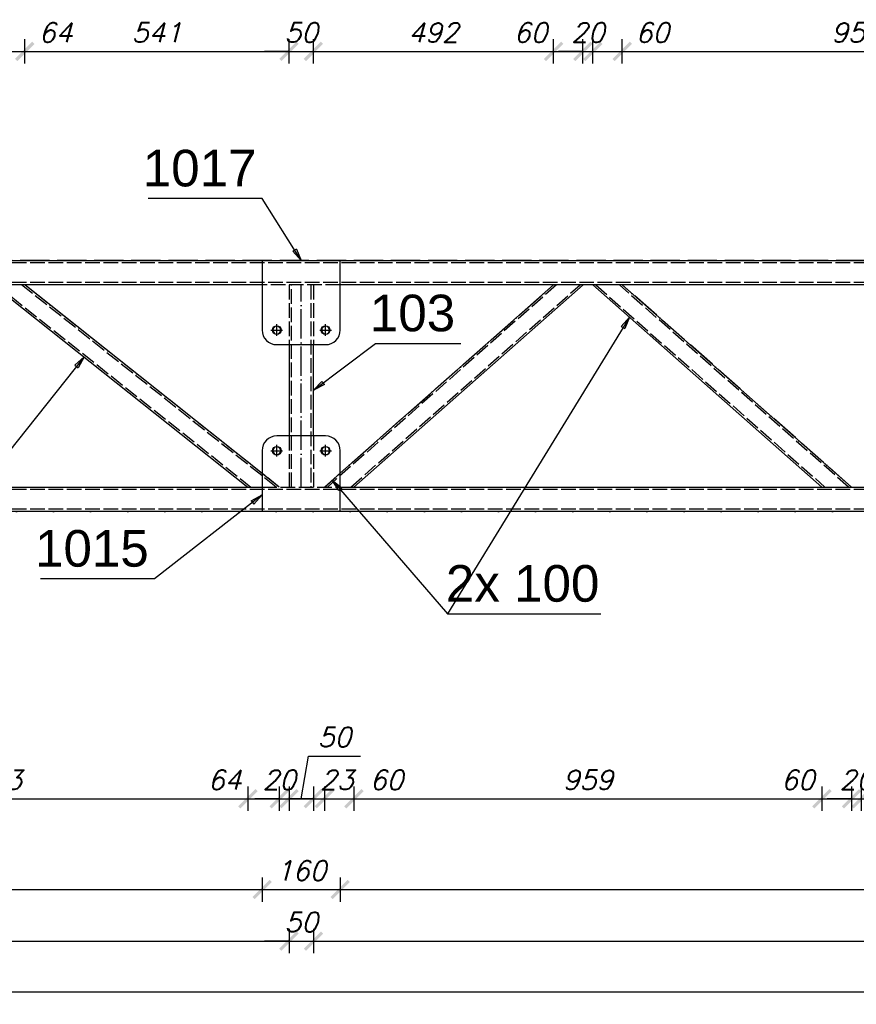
# Model space of a CAD drawing. Header units: millimetres. Extents: x 1814 to 94182, y 11562 to 49454.
# Tile 295 of 656: x 22706 to 22878, y 20941 to 21143. Entities that reach past the tile are written whole.
import ezdxf

# ---------------------------------------------------------------- set-up
doc = ezdxf.new("R2010")
doc.units = ezdxf.units.MM
doc.linetypes.add('ACAD_ISO02W100', pattern=[15, 12, -3])
doc.linetypes.add('ACAD_ISO04W100', pattern=[30, 24, -3, 0, -3])
doc.layers.add('wymiar', color=135, linetype='Continuous', lineweight=9)
doc.styles.add('ARIAL', font='arial.ttf')
doc.styles.add('WYMIARY', font='simplex.shx', dxfattribs={"oblique": 15})
doc.dimstyles.new('1-25', dxfattribs={"dimscale": 25, "dimtxt": 0.16, "dimasz": 0.2, "dimexe": 0.1, "dimexo": 0.1, "dimgap": 0.075, "dimtad": 1, "dimdec": 0, "dimlfac": 10, "dimrnd": 0.01, "dimzin": 9, "dimtxsty": 'WYMIARY', "dimblk": 'ARCHTICK', "dimcen": 0.2, "dimdle": 0.15, "dimadec": 1, "dimazin": 1, "dimtfac": 1, "dimtdec": 0, "dimtix": 1, "dimtmove": 2, "dimatfit": 3, "dimldrblk": 'ARCHTICK', "dimfxl": 0, "dimarcsym": 0})

# ---------------------------------------------------------------- blocks, each defined once
blk = doc.blocks.new('_ARCHTICK')
at = {"color": 0, "linetype": 'ByBlock', "lineweight": -2}
blk.add_solid([(0.398, 0.309), (0.309, 0.398), (-0.309, -0.398), (-0.398, -0.309)], dxfattribs=at)
blk = doc.blocks.new('*D2181')
at = {"layer": 'Defpoints', "color": 0}
for p in [(22755.92, 21086.72), (22462.42, 21079.84), (22755.92, 20965)]:
    blk.add_point(p, dxfattribs=at)
at = {"layer": 'wymiar', "color": 0, "lineweight": -2}
for p, q in [((22462.42, 20967.5), (22462.42, 20962.5)), ((22755.92, 20967.5), (22755.92, 20962.5)), ((22458.67, 20965), (22759.67, 20965))]:
    blk.add_line(p, q, dxfattribs=at)
at = {"layer": 'wymiar', "color": 0, "lineweight": -2, "xscale": 5, "yscale": 5, "zscale": 5, "rotation": 180}
blk.add_blockref('_ARCHTICK', (22462.42, 20965), dxfattribs=at)
at = {"layer": 'wymiar', "color": 0, "lineweight": -2, "xscale": 5, "yscale": 5, "zscale": 5}
blk.add_blockref('_ARCHTICK', (22755.92, 20965), dxfattribs=at)
at = {"layer": 'wymiar', "color": 0, "insert": (22609.17, 20968.88), "char_height": 4, "attachment_point": 5, "style": 'WYMIARY'}
blk.add_mtext('2935', dxfattribs=at)
blk = doc.blocks.new('*D2182')
at = {"layer": 'Defpoints', "color": 0}
for p in [(22755.92, 21086.72), (22771.92, 21086.72), (22771.92, 20965)]:
    blk.add_point(p, dxfattribs=at)
at = {"layer": 'wymiar', "color": 0, "lineweight": -2}
for p, q in [((22755.92, 20967.5), (22755.92, 20962.5)), ((22771.92, 20967.5), (22771.92, 20962.5)), ((22752.17, 20965), (22775.67, 20965))]:
    blk.add_line(p, q, dxfattribs=at)
at = {"layer": 'wymiar', "color": 0, "lineweight": -2, "xscale": 5, "yscale": 5, "zscale": 5, "rotation": 180}
blk.add_blockref('_ARCHTICK', (22755.92, 20965), dxfattribs=at)
at = {"layer": 'wymiar', "color": 0, "lineweight": -2, "xscale": 5, "yscale": 5, "zscale": 5}
blk.add_blockref('_ARCHTICK', (22771.92, 20965), dxfattribs=at)
at = {"layer": 'wymiar', "color": 0, "insert": (22763.92, 20968.88), "char_height": 4, "attachment_point": 5, "style": 'WYMIARY'}
blk.add_mtext('160', dxfattribs=at)
blk = doc.blocks.new('*D2183')
at = {"layer": 'Defpoints', "color": 0}
for p in [(23203.91, 21093.84), (22771.92, 21086.72), (23203.91, 20965)]:
    blk.add_point(p, dxfattribs=at)
at = {"layer": 'wymiar', "color": 0, "lineweight": -2}
for p, q in [((22771.92, 20967.5), (22771.92, 20962.5)), ((23203.91, 20967.5), (23203.91, 20962.5)), ((22768.17, 20965), (23207.66, 20965))]:
    blk.add_line(p, q, dxfattribs=at)
at = {"layer": 'wymiar', "color": 0, "lineweight": -2, "xscale": 5, "yscale": 5, "zscale": 5, "rotation": 180}
blk.add_blockref('_ARCHTICK', (22771.92, 20965), dxfattribs=at)
at = {"layer": 'wymiar', "color": 0, "lineweight": -2, "xscale": 5, "yscale": 5, "zscale": 5}
blk.add_blockref('_ARCHTICK', (23203.91, 20965), dxfattribs=at)
at = {"layer": 'wymiar', "color": 0, "insert": (22987.91, 20968.88), "char_height": 4, "attachment_point": 5, "style": 'WYMIARY'}
blk.add_mtext('4320', dxfattribs=at)
blk = doc.blocks.new('*D2188')
at = {"layer": 'Defpoints', "color": 0}
for p in [(22456.42, 21069.55), (22761.42, 21067.25), (22761.42, 20954.44)]:
    blk.add_point(p, dxfattribs=at)
at = {"layer": 'wymiar', "color": 0, "lineweight": -2}
for p, q in [((22456.42, 20956.94), (22456.42, 20951.94)), ((22761.42, 20956.94), (22761.42, 20951.94)), ((22452.67, 20954.44), (22765.17, 20954.44))]:
    blk.add_line(p, q, dxfattribs=at)
at = {"layer": 'wymiar', "color": 0, "lineweight": -2, "xscale": 5, "yscale": 5, "zscale": 5, "rotation": 180}
blk.add_blockref('_ARCHTICK', (22456.42, 20954.44), dxfattribs=at)
at = {"layer": 'wymiar', "color": 0, "lineweight": -2, "xscale": 5, "yscale": 5, "zscale": 5}
blk.add_blockref('_ARCHTICK', (22761.42, 20954.44), dxfattribs=at)
at = {"layer": 'wymiar', "color": 0, "insert": (22608.92, 20958.32), "char_height": 4, "attachment_point": 5, "style": 'WYMIARY'}
blk.add_mtext('3050', dxfattribs=at)
blk = doc.blocks.new('*D2189')
at = {"layer": 'Defpoints', "color": 0}
for p in [(22761.42, 21067.25), (22766.42, 21067.25), (22766.42, 20954.44)]:
    blk.add_point(p, dxfattribs=at)
at = {"layer": 'wymiar', "color": 0, "lineweight": -2}
for p, q in [((22761.42, 20956.94), (22761.42, 20951.94)), ((22766.42, 20956.94), (22766.42, 20951.94)), ((22761.42, 20954.44), (22756.42, 20954.44)), ((22761.42, 20954.44), (22766.42, 20954.44)), ((22766.42, 20954.44), (22771.42, 20954.44))]:
    blk.add_line(p, q, dxfattribs=at)
at = {"layer": 'wymiar', "color": 0, "lineweight": -2, "xscale": 5, "yscale": 5, "zscale": 5}
blk.add_blockref('_ARCHTICK', (22761.42, 20954.44), dxfattribs=at)
at = {"layer": 'wymiar', "color": 0, "lineweight": -2, "xscale": 5, "yscale": 5, "zscale": 5, "rotation": 180}
blk.add_blockref('_ARCHTICK', (22766.42, 20954.44), dxfattribs=at)
at = {"layer": 'wymiar', "color": 0, "insert": (22763.92, 20958.32), "char_height": 4, "attachment_point": 5, "style": 'WYMIARY'}
blk.add_mtext('50', dxfattribs=at)
blk = doc.blocks.new('*D2190')
at = {"layer": 'Defpoints', "color": 0}
for p in [(23208.91, 21068.14), (22766.42, 21067.25), (23208.91, 20954.44)]:
    blk.add_point(p, dxfattribs=at)
at = {"layer": 'wymiar', "color": 0, "lineweight": -2}
for p, q in [((22766.42, 20956.94), (22766.42, 20951.94)), ((23208.91, 20956.94), (23208.91, 20951.94)), ((22762.67, 20954.44), (23212.66, 20954.44))]:
    blk.add_line(p, q, dxfattribs=at)
at = {"layer": 'wymiar', "color": 0, "lineweight": -2, "xscale": 5, "yscale": 5, "zscale": 5, "rotation": 180}
blk.add_blockref('_ARCHTICK', (22766.42, 20954.44), dxfattribs=at)
at = {"layer": 'wymiar', "color": 0, "lineweight": -2, "xscale": 5, "yscale": 5, "zscale": 5}
blk.add_blockref('_ARCHTICK', (23208.91, 20954.44), dxfattribs=at)
at = {"layer": 'wymiar', "color": 0, "insert": (22987.66, 20958.32), "char_height": 4, "attachment_point": 5, "style": 'WYMIARY'}
blk.add_mtext('4425', dxfattribs=at)
blk = doc.blocks.new('*D2192')
at = {"layer": 'Defpoints', "color": 0}
for p in [(22143.93, 21068.14), (23213.91, 21068.14), (22143.93, 20944)]:
    blk.add_point(p, dxfattribs=at)
at = {"layer": 'wymiar', "color": 0, "lineweight": -2}
for p, q in [((22143.93, 20946.5), (22143.93, 20941.5)), ((23213.91, 20946.5), (23213.91, 20941.5)), ((23217.66, 20944), (22140.18, 20944))]:
    blk.add_line(p, q, dxfattribs=at)
at = {"layer": 'wymiar', "color": 0, "lineweight": -2, "xscale": 5, "yscale": 5, "zscale": 5, "rotation": 180}
blk.add_blockref('_ARCHTICK', (22143.93, 20944), dxfattribs=at)
at = {"layer": 'wymiar', "color": 0, "lineweight": -2, "xscale": 5, "yscale": 5, "zscale": 5}
blk.add_blockref('_ARCHTICK', (23213.91, 20944), dxfattribs=at)
at = {"layer": 'wymiar', "color": 0, "insert": (22678.92, 20947.87), "char_height": 4, "attachment_point": 5, "style": 'WYMIARY'}
blk.add_mtext('10700', dxfattribs=at)
blk = doc.blocks.new('*D2214')
at = {"layer": 'Defpoints', "color": 0}
for p in [(22707.27, 21136.66), (22700.84, 21088.84), (22707.27, 21088.84)]:
    blk.add_point(p, dxfattribs=at)
at = {"layer": 'wymiar', "color": 0, "lineweight": -2}
for p, q in [((22700.84, 21134.16), (22700.84, 21139.16)), ((22707.27, 21134.16), (22707.27, 21139.16)), ((22697.09, 21136.66), (22711.02, 21136.66))]:
    blk.add_line(p, q, dxfattribs=at)
at = {"layer": 'wymiar', "color": 0, "lineweight": -2, "xscale": 5, "yscale": 5, "zscale": 5, "rotation": 180}
blk.add_blockref('_ARCHTICK', (22700.84, 21136.66), dxfattribs=at)
at = {"layer": 'wymiar', "color": 0, "lineweight": -2, "xscale": 5, "yscale": 5, "zscale": 5}
blk.add_blockref('_ARCHTICK', (22707.27, 21136.66), dxfattribs=at)
at = {"layer": 'wymiar', "color": 0, "insert": (22713.59, 21140.53), "char_height": 4, "attachment_point": 5, "style": 'WYMIARY'}
blk.add_mtext('64', dxfattribs=at)
blk = doc.blocks.new('*D2215')
at = {"layer": 'Defpoints', "color": 0}
for p in [(22761.42, 21136.66), (22707.27, 21088.84), (22761.42, 21088.84)]:
    blk.add_point(p, dxfattribs=at)
at = {"layer": 'wymiar', "color": 0, "lineweight": -2}
for p, q in [((22707.27, 21134.16), (22707.27, 21139.16)), ((22761.42, 21134.16), (22761.42, 21139.16)), ((22703.52, 21136.66), (22765.17, 21136.66))]:
    blk.add_line(p, q, dxfattribs=at)
at = {"layer": 'wymiar', "color": 0, "lineweight": -2, "xscale": 5, "yscale": 5, "zscale": 5, "rotation": 180}
blk.add_blockref('_ARCHTICK', (22707.27, 21136.66), dxfattribs=at)
at = {"layer": 'wymiar', "color": 0, "lineweight": -2, "xscale": 5, "yscale": 5, "zscale": 5}
blk.add_blockref('_ARCHTICK', (22761.42, 21136.66), dxfattribs=at)
at = {"layer": 'wymiar', "color": 0, "insert": (22734.34, 21140.53), "char_height": 4, "attachment_point": 5, "style": 'WYMIARY'}
blk.add_mtext('541', dxfattribs=at)
blk = doc.blocks.new('*D2216')
at = {"layer": 'Defpoints', "color": 0}
for p in [(22766.42, 21136.66), (22761.42, 21088.84), (22766.42, 21088.84)]:
    blk.add_point(p, dxfattribs=at)
at = {"layer": 'wymiar', "color": 0, "lineweight": -2}
for p, q in [((22761.42, 21134.16), (22761.42, 21139.16)), ((22766.42, 21134.16), (22766.42, 21139.16)), ((22761.42, 21136.66), (22756.42, 21136.66)), ((22761.42, 21136.66), (22766.42, 21136.66)), ((22766.42, 21136.66), (22771.42, 21136.66))]:
    blk.add_line(p, q, dxfattribs=at)
at = {"layer": 'wymiar', "color": 0, "lineweight": -2, "xscale": 5, "yscale": 5, "zscale": 5}
blk.add_blockref('_ARCHTICK', (22761.42, 21136.66), dxfattribs=at)
at = {"layer": 'wymiar', "color": 0, "lineweight": -2, "xscale": 5, "yscale": 5, "zscale": 5, "rotation": 180}
blk.add_blockref('_ARCHTICK', (22766.42, 21136.66), dxfattribs=at)
at = {"layer": 'wymiar', "color": 0, "insert": (22763.92, 21140.53), "char_height": 4, "attachment_point": 5, "style": 'WYMIARY'}
blk.add_mtext('50', dxfattribs=at)
blk = doc.blocks.new('*D2217')
at = {"layer": 'Defpoints', "color": 0}
for p in [(22815.62, 21136.66), (22766.42, 21088.84), (22815.62, 21088.84)]:
    blk.add_point(p, dxfattribs=at)
at = {"layer": 'wymiar', "color": 0, "lineweight": -2}
for p, q in [((22766.42, 21134.16), (22766.42, 21139.16)), ((22815.62, 21134.16), (22815.62, 21139.16)), ((22762.67, 21136.66), (22819.37, 21136.66))]:
    blk.add_line(p, q, dxfattribs=at)
at = {"layer": 'wymiar', "color": 0, "lineweight": -2, "xscale": 5, "yscale": 5, "zscale": 5, "rotation": 180}
blk.add_blockref('_ARCHTICK', (22766.42, 21136.66), dxfattribs=at)
at = {"layer": 'wymiar', "color": 0, "lineweight": -2, "xscale": 5, "yscale": 5, "zscale": 5}
blk.add_blockref('_ARCHTICK', (22815.62, 21136.66), dxfattribs=at)
at = {"layer": 'wymiar', "color": 0, "insert": (22791.02, 21140.53), "char_height": 4, "attachment_point": 5, "style": 'WYMIARY'}
blk.add_mtext('492', dxfattribs=at)
blk = doc.blocks.new('*D2218')
at = {"layer": 'Defpoints', "color": 0}
for p in [(22821.66, 21136.66), (22815.62, 21088.84), (22821.66, 21088.84)]:
    blk.add_point(p, dxfattribs=at)
at = {"layer": 'wymiar', "color": 0, "lineweight": -2}
for p, q in [((22815.62, 21134.16), (22815.62, 21139.16)), ((22821.66, 21134.16), (22821.66, 21139.16)), ((22811.87, 21136.66), (22825.41, 21136.66))]:
    blk.add_line(p, q, dxfattribs=at)
at = {"layer": 'wymiar', "color": 0, "lineweight": -2, "xscale": 5, "yscale": 5, "zscale": 5, "rotation": 180}
blk.add_blockref('_ARCHTICK', (22815.62, 21136.66), dxfattribs=at)
at = {"layer": 'wymiar', "color": 0, "lineweight": -2, "xscale": 5, "yscale": 5, "zscale": 5}
blk.add_blockref('_ARCHTICK', (22821.66, 21136.66), dxfattribs=at)
at = {"layer": 'wymiar', "color": 0, "insert": (22810.92, 21140.53), "char_height": 4, "attachment_point": 5, "style": 'WYMIARY'}
blk.add_mtext('60', dxfattribs=at)
blk = doc.blocks.new('*D2219')
at = {"layer": 'Defpoints', "color": 0}
for p in [(22823.67, 21136.66), (22821.66, 21088.84), (22823.67, 21088.84)]:
    blk.add_point(p, dxfattribs=at)
at = {"layer": 'wymiar', "color": 0, "lineweight": -2}
for p, q in [((22821.66, 21134.16), (22821.66, 21139.16)), ((22823.67, 21134.16), (22823.67, 21139.16)), ((22821.66, 21136.66), (22816.66, 21136.66)), ((22821.66, 21136.66), (22823.67, 21136.66)), ((22823.67, 21136.66), (22828.67, 21136.66))]:
    blk.add_line(p, q, dxfattribs=at)
at = {"layer": 'wymiar', "color": 0, "lineweight": -2, "xscale": 5, "yscale": 5, "zscale": 5}
blk.add_blockref('_ARCHTICK', (22821.66, 21136.66), dxfattribs=at)
at = {"layer": 'wymiar', "color": 0, "lineweight": -2, "xscale": 5, "yscale": 5, "zscale": 5, "rotation": 180}
blk.add_blockref('_ARCHTICK', (22823.67, 21136.66), dxfattribs=at)
at = {"layer": 'wymiar', "color": 0, "insert": (22822.67, 21140.53), "char_height": 4, "attachment_point": 5, "style": 'WYMIARY'}
blk.add_mtext('20', dxfattribs=at)
blk = doc.blocks.new('*D2220')
at = {"layer": 'Defpoints', "color": 0}
for p in [(22829.72, 21136.66), (22823.67, 21088.84), (22829.72, 21088.84)]:
    blk.add_point(p, dxfattribs=at)
at = {"layer": 'wymiar', "color": 0, "lineweight": -2}
for p, q in [((22823.67, 21134.16), (22823.67, 21139.16)), ((22829.72, 21134.16), (22829.72, 21139.16)), ((22819.92, 21136.66), (22833.47, 21136.66))]:
    blk.add_line(p, q, dxfattribs=at)
at = {"layer": 'wymiar', "color": 0, "lineweight": -2, "xscale": 5, "yscale": 5, "zscale": 5, "rotation": 180}
blk.add_blockref('_ARCHTICK', (22823.67, 21136.66), dxfattribs=at)
at = {"layer": 'wymiar', "color": 0, "lineweight": -2, "xscale": 5, "yscale": 5, "zscale": 5}
blk.add_blockref('_ARCHTICK', (22829.72, 21136.66), dxfattribs=at)
at = {"layer": 'wymiar', "color": 0, "insert": (22835.89, 21140.53), "char_height": 4, "attachment_point": 5, "style": 'WYMIARY'}
blk.add_mtext('60', dxfattribs=at)
blk = doc.blocks.new('*D2221')
at = {"layer": 'Defpoints', "color": 0}
for p in [(22925.61, 21136.66), (22829.72, 21088.84), (22925.61, 21088.84)]:
    blk.add_point(p, dxfattribs=at)
at = {"layer": 'wymiar', "color": 0, "lineweight": -2}
for p, q in [((22829.72, 21134.16), (22829.72, 21139.16)), ((22925.61, 21134.16), (22925.61, 21139.16)), ((22825.97, 21136.66), (22929.36, 21136.66))]:
    blk.add_line(p, q, dxfattribs=at)
at = {"layer": 'wymiar', "color": 0, "lineweight": -2, "xscale": 5, "yscale": 5, "zscale": 5, "rotation": 180}
blk.add_blockref('_ARCHTICK', (22829.72, 21136.66), dxfattribs=at)
at = {"layer": 'wymiar', "color": 0, "lineweight": -2, "xscale": 5, "yscale": 5, "zscale": 5}
blk.add_blockref('_ARCHTICK', (22925.61, 21136.66), dxfattribs=at)
at = {"layer": 'wymiar', "color": 0, "insert": (22877.67, 21140.53), "char_height": 4, "attachment_point": 5, "style": 'WYMIARY'}
blk.add_mtext('959', dxfattribs=at)
blk = doc.blocks.new('*D2255')
at = {"layer": 'Defpoints', "color": 0}
for p in [(22646.65, 21047.44), (22752.98, 21047.44), (22752.98, 20983.6)]:
    blk.add_point(p, dxfattribs=at)
at = {"layer": 'wymiar', "color": 0, "lineweight": -2}
for p, q in [((22646.65, 20986.1), (22646.65, 20981.1)), ((22752.98, 20986.1), (22752.98, 20981.1)), ((22642.9, 20983.6), (22756.73, 20983.6))]:
    blk.add_line(p, q, dxfattribs=at)
at = {"layer": 'wymiar', "color": 0, "lineweight": -2, "xscale": 5, "yscale": 5, "zscale": 5, "rotation": 180}
blk.add_blockref('_ARCHTICK', (22646.65, 20983.6), dxfattribs=at)
at = {"layer": 'wymiar', "color": 0, "lineweight": -2, "xscale": 5, "yscale": 5, "zscale": 5}
blk.add_blockref('_ARCHTICK', (22752.98, 20983.6), dxfattribs=at)
at = {"layer": 'wymiar', "color": 0, "insert": (22699.82, 20987.47), "char_height": 4, "attachment_point": 5, "style": 'WYMIARY'}
blk.add_mtext('1063', dxfattribs=at)
blk = doc.blocks.new('*D2256')
at = {"layer": 'Defpoints', "color": 0}
for p in [(22752.98, 21047.44), (22759.42, 21047.44), (22759.42, 20983.6)]:
    blk.add_point(p, dxfattribs=at)
at = {"layer": 'wymiar', "color": 0, "lineweight": -2}
for p, q in [((22752.98, 20986.1), (22752.98, 20981.1)), ((22759.42, 20986.1), (22759.42, 20981.1)), ((22749.23, 20983.6), (22763.17, 20983.6))]:
    blk.add_line(p, q, dxfattribs=at)
at = {"layer": 'wymiar', "color": 0, "lineweight": -2, "xscale": 5, "yscale": 5, "zscale": 5, "rotation": 180}
blk.add_blockref('_ARCHTICK', (22752.98, 20983.6), dxfattribs=at)
at = {"layer": 'wymiar', "color": 0, "lineweight": -2, "xscale": 5, "yscale": 5, "zscale": 5}
blk.add_blockref('_ARCHTICK', (22759.42, 20983.6), dxfattribs=at)
at = {"layer": 'wymiar', "color": 0, "insert": (22748.24, 20987.47), "char_height": 4, "attachment_point": 5, "style": 'WYMIARY'}
blk.add_mtext('64', dxfattribs=at)
blk = doc.blocks.new('*D2257')
at = {"layer": 'Defpoints', "color": 0}
for p in [(22759.42, 21047.44), (22761.42, 21047.44), (22761.42, 20983.6)]:
    blk.add_point(p, dxfattribs=at)
at = {"layer": 'wymiar', "color": 0, "lineweight": -2}
for p, q in [((22759.42, 20986.1), (22759.42, 20981.1)), ((22761.42, 20986.1), (22761.42, 20981.1)), ((22759.42, 20983.6), (22754.42, 20983.6)), ((22759.42, 20983.6), (22761.42, 20983.6)), ((22761.42, 20983.6), (22766.42, 20983.6))]:
    blk.add_line(p, q, dxfattribs=at)
at = {"layer": 'wymiar', "color": 0, "lineweight": -2, "xscale": 5, "yscale": 5, "zscale": 5}
blk.add_blockref('_ARCHTICK', (22759.42, 20983.6), dxfattribs=at)
at = {"layer": 'wymiar', "color": 0, "lineweight": -2, "xscale": 5, "yscale": 5, "zscale": 5, "rotation": 180}
blk.add_blockref('_ARCHTICK', (22761.42, 20983.6), dxfattribs=at)
at = {"layer": 'wymiar', "color": 0, "insert": (22759.42, 20987.47), "char_height": 4, "attachment_point": 5, "style": 'WYMIARY'}
blk.add_mtext('20', dxfattribs=at)
blk = doc.blocks.new('*D2258')
at = {"layer": 'Defpoints', "color": 0}
for p in [(22761.42, 21047.44), (22766.42, 21047.44), (22766.42, 20983.6)]:
    blk.add_point(p, dxfattribs=at)
at = {"layer": 'wymiar', "color": 0, "lineweight": -2}
for p, q in [((22763.92, 20983.6), (22765.38, 20992.35)), ((22765.38, 20992.35), (22776.08, 20992.35)), ((22761.42, 20986.1), (22761.42, 20981.1)), ((22766.42, 20986.1), (22766.42, 20981.1)), ((22757.67, 20983.6), (22770.17, 20983.6))]:
    blk.add_line(p, q, dxfattribs=at)
at = {"layer": 'wymiar', "color": 0, "lineweight": -2, "xscale": 5, "yscale": 5, "zscale": 5, "rotation": 180}
blk.add_blockref('_ARCHTICK', (22761.42, 20983.6), dxfattribs=at)
at = {"layer": 'wymiar', "color": 0, "lineweight": -2, "xscale": 5, "yscale": 5, "zscale": 5}
blk.add_blockref('_ARCHTICK', (22766.42, 20983.6), dxfattribs=at)
at = {"layer": 'wymiar', "color": 0, "insert": (22770.73, 20996.22), "char_height": 4, "attachment_point": 5, "style": 'WYMIARY'}
blk.add_mtext('50', dxfattribs=at)
blk = doc.blocks.new('*D2259')
at = {"layer": 'Defpoints', "color": 0}
for p in [(22766.42, 21047.44), (22768.67, 21047.44), (22768.67, 20983.6)]:
    blk.add_point(p, dxfattribs=at)
at = {"layer": 'wymiar', "color": 0, "lineweight": -2}
for p, q in [((22766.42, 20986.1), (22766.42, 20981.1)), ((22768.67, 20986.1), (22768.67, 20981.1)), ((22766.42, 20983.6), (22761.42, 20983.6)), ((22766.42, 20983.6), (22768.67, 20983.6)), ((22768.67, 20983.6), (22773.67, 20983.6))]:
    blk.add_line(p, q, dxfattribs=at)
at = {"layer": 'wymiar', "color": 0, "lineweight": -2, "xscale": 5, "yscale": 5, "zscale": 5}
blk.add_blockref('_ARCHTICK', (22766.42, 20983.6), dxfattribs=at)
at = {"layer": 'wymiar', "color": 0, "lineweight": -2, "xscale": 5, "yscale": 5, "zscale": 5, "rotation": 180}
blk.add_blockref('_ARCHTICK', (22768.67, 20983.6), dxfattribs=at)
at = {"layer": 'wymiar', "color": 0, "insert": (22771.22, 20987.47), "char_height": 4, "attachment_point": 5, "style": 'WYMIARY'}
blk.add_mtext('23', dxfattribs=at)
blk = doc.blocks.new('*D2260')
at = {"layer": 'Defpoints', "color": 0}
for p in [(22768.67, 21047.44), (22774.72, 21047.44), (22774.72, 20983.6)]:
    blk.add_point(p, dxfattribs=at)
at = {"layer": 'wymiar', "color": 0, "lineweight": -2}
for p, q in [((22768.67, 20986.1), (22768.67, 20981.1)), ((22774.72, 20986.1), (22774.72, 20981.1)), ((22764.92, 20983.6), (22778.47, 20983.6))]:
    blk.add_line(p, q, dxfattribs=at)
at = {"layer": 'wymiar', "color": 0, "lineweight": -2, "xscale": 5, "yscale": 5, "zscale": 5, "rotation": 180}
blk.add_blockref('_ARCHTICK', (22768.67, 20983.6), dxfattribs=at)
at = {"layer": 'wymiar', "color": 0, "lineweight": -2, "xscale": 5, "yscale": 5, "zscale": 5}
blk.add_blockref('_ARCHTICK', (22774.72, 20983.6), dxfattribs=at)
at = {"layer": 'wymiar', "color": 0, "insert": (22781.41, 20987.47), "char_height": 4, "attachment_point": 5, "style": 'WYMIARY'}
blk.add_mtext('60', dxfattribs=at)
blk = doc.blocks.new('*D2261')
at = {"layer": 'Defpoints', "color": 0}
for p in [(22774.72, 21047.44), (22870.62, 21047.44), (22870.62, 20983.6)]:
    blk.add_point(p, dxfattribs=at)
at = {"layer": 'wymiar', "color": 0, "lineweight": -2}
for p, q in [((22774.72, 20986.1), (22774.72, 20981.1)), ((22870.62, 20986.1), (22870.62, 20981.1)), ((22770.97, 20983.6), (22874.37, 20983.6))]:
    blk.add_line(p, q, dxfattribs=at)
at = {"layer": 'wymiar', "color": 0, "lineweight": -2, "xscale": 5, "yscale": 5, "zscale": 5, "rotation": 180}
blk.add_blockref('_ARCHTICK', (22774.72, 20983.6), dxfattribs=at)
at = {"layer": 'wymiar', "color": 0, "lineweight": -2, "xscale": 5, "yscale": 5, "zscale": 5}
blk.add_blockref('_ARCHTICK', (22870.62, 20983.6), dxfattribs=at)
at = {"layer": 'wymiar', "color": 0, "insert": (22822.67, 20987.47), "char_height": 4, "attachment_point": 5, "style": 'WYMIARY'}
blk.add_mtext('959', dxfattribs=at)
blk = doc.blocks.new('*D2262')
at = {"layer": 'Defpoints', "color": 0}
for p in [(22870.62, 21047.44), (22876.67, 21047.44), (22876.67, 20983.6)]:
    blk.add_point(p, dxfattribs=at)
at = {"layer": 'wymiar', "color": 0, "lineweight": -2}
for p, q in [((22870.62, 20986.1), (22870.62, 20981.1)), ((22876.67, 20986.1), (22876.67, 20981.1)), ((22866.87, 20983.6), (22880.42, 20983.6))]:
    blk.add_line(p, q, dxfattribs=at)
at = {"layer": 'wymiar', "color": 0, "lineweight": -2, "xscale": 5, "yscale": 5, "zscale": 5, "rotation": 180}
blk.add_blockref('_ARCHTICK', (22870.62, 20983.6), dxfattribs=at)
at = {"layer": 'wymiar', "color": 0, "lineweight": -2, "xscale": 5, "yscale": 5, "zscale": 5}
blk.add_blockref('_ARCHTICK', (22876.67, 20983.6), dxfattribs=at)
at = {"layer": 'wymiar', "color": 0, "insert": (22865.7, 20987.47), "char_height": 4, "attachment_point": 5, "style": 'WYMIARY'}
blk.add_mtext('60', dxfattribs=at)
blk = doc.blocks.new('*D2263')
at = {"layer": 'Defpoints', "color": 0}
for p in [(22876.67, 21047.44), (22878.67, 21047.44), (22878.67, 20983.6)]:
    blk.add_point(p, dxfattribs=at)
at = {"layer": 'wymiar', "color": 0, "lineweight": -2}
for p, q in [((22876.67, 20986.1), (22876.67, 20981.1)), ((22878.67, 20986.1), (22878.67, 20981.1)), ((22876.67, 20983.6), (22871.67, 20983.6)), ((22876.67, 20983.6), (22878.67, 20983.6)), ((22878.67, 20983.6), (22883.67, 20983.6))]:
    blk.add_line(p, q, dxfattribs=at)
at = {"layer": 'wymiar', "color": 0, "lineweight": -2, "xscale": 5, "yscale": 5, "zscale": 5}
blk.add_blockref('_ARCHTICK', (22876.67, 20983.6), dxfattribs=at)
at = {"layer": 'wymiar', "color": 0, "lineweight": -2, "xscale": 5, "yscale": 5, "zscale": 5, "rotation": 180}
blk.add_blockref('_ARCHTICK', (22878.67, 20983.6), dxfattribs=at)
at = {"layer": 'wymiar', "color": 0, "insert": (22877.67, 20987.47), "char_height": 4, "attachment_point": 5, "style": 'WYMIARY'}
blk.add_mtext('20', dxfattribs=at)
blk = doc.blocks.new('*D2264')
at = {"layer": 'Defpoints', "color": 0}
for p in [(22878.67, 21047.44), (22884.71, 21047.44), (22884.71, 20983.6)]:
    blk.add_point(p, dxfattribs=at)
at = {"layer": 'wymiar', "color": 0, "lineweight": -2}
for p, q in [((22878.67, 20986.1), (22878.67, 20981.1)), ((22884.71, 20986.1), (22884.71, 20981.1)), ((22874.92, 20983.6), (22888.46, 20983.6))]:
    blk.add_line(p, q, dxfattribs=at)
at = {"layer": 'wymiar', "color": 0, "lineweight": -2, "xscale": 5, "yscale": 5, "zscale": 5, "rotation": 180}
blk.add_blockref('_ARCHTICK', (22878.67, 20983.6), dxfattribs=at)
at = {"layer": 'wymiar', "color": 0, "lineweight": -2, "xscale": 5, "yscale": 5, "zscale": 5}
blk.add_blockref('_ARCHTICK', (22884.71, 20983.6), dxfattribs=at)
at = {"layer": 'wymiar', "color": 0, "insert": (22892.05, 20987.47), "char_height": 4, "attachment_point": 5, "style": 'WYMIARY'}
blk.add_mtext('60', dxfattribs=at)

msp = doc.modelspace()

# ---------------------------------------------------------------- linework, layer by layer
at = {"color": 0, "linetype": 'ByBlock', "lineweight": -2}
for p, q in [((22762.932, 21096.174, 4), (22762.228, 21095.728, 4)), ((22763.917, 21093.839, 4), (22762.228, 21095.728, 4)), ((22762.932, 21096.174, 4), (22763.917, 21093.839, 4)), ((22829.507, 21080.312, 2), (22831.169, 21082.225, 2)), ((22831.169, 21082.225, 2), (22830.217, 21079.876, 2)), ((22829.507, 21080.312, 2), (22830.217, 21079.876, 2)), ((22717.543, 21072.384, 2), (22719.423, 21074.083, 2)), ((22719.423, 21074.083, 2), (22718.195, 21071.866, 2)), ((22717.543, 21072.384, 2), (22718.195, 21071.866, 2)), ((22766.418, 21067.246, 2.5), (22768.163, 21069.084, 2.5)), ((22768.665, 21068.419, 2.5), (22766.418, 21067.246, 2.5)), ((22768.665, 21068.419, 2.5), (22768.163, 21069.084, 2.5)), ((22771.607, 21046.705, 2), (22770.292, 21048.872, 2)), ((22770.292, 21048.872, 2), (22772.239, 21047.248, 2)), ((22753.688, 21044.618, 4), (22755.917, 21045.825, 4)), ((22755.917, 21045.825, 4), (22754.2, 21043.961, 4)), ((22771.607, 21046.705, 2), (22772.239, 21047.248, 2)), ((22753.688, 21044.618, 4), (22754.2, 21043.961, 4))]:
    msp.add_line(p, q, dxfattribs=at)
at = {"color": 10, "linetype": 'ACAD_ISO04W100', "ltscale": 0.25}
for p, q in [((23213.909, 21093.839), (22144.93, 21093.839)), ((22759.418, 21047.44), (22707.269, 21088.839)), ((22763.918, 21047.44), (22763.918, 21088.839)), ((22768.668, 21047.44), (22815.617, 21088.839)), ((22876.666, 21047.44), (22829.717, 21088.839)), ((23213.909, 21042.44), (22144.93, 21042.44))]:
    msp.add_line(p, q, dxfattribs=at)
at = {"color": 145, "linetype": 'Continuous', "ltscale": 0.25}
for p, q in [((22462.423, 21093.839), (22755.917, 21093.839)), ((22755.917, 21093.839), (22771.917, 21093.839)), ((22755.917, 21093.839), (22755.917, 21079.599)), ((22771.917, 21079.599), (22771.917, 21093.839)), ((22771.917, 21093.839), (23203.909, 21093.839)), ((22755.917, 21088.839), (22462.423, 21088.839)), ((22700.836, 21088.839), (22752.985, 21047.44)), ((22755.917, 21050.219), (22707.269, 21088.839)), ((22815.617, 21088.839), (22771.917, 21050.304)), ((23203.909, 21088.839), (22771.917, 21088.839)), ((22774.716, 21047.44), (22821.665, 21088.839)), ((22823.669, 21088.839), (22870.618, 21047.44)), ((22876.666, 21047.44), (22829.717, 21088.839)), ((22758.917, 21076.599), (22768.917, 21076.599)), ((22761.418, 21076.599), (22761.418, 21057.893)), ((22766.418, 21057.893), (22766.418, 21076.599)), ((22768.917, 21057.893), (22758.917, 21057.893)), ((22755.917, 21054.893), (22755.917, 21042.44)), ((22771.917, 21042.44), (22771.917, 21054.893)), ((22462.423, 21047.44), (22755.917, 21047.44)), ((22771.917, 21047.44), (23203.909, 21047.44)), ((22755.917, 21042.44), (22462.423, 21042.44)), ((22771.917, 21042.44), (22755.917, 21042.44)), ((23203.909, 21042.44), (22771.917, 21042.44))]:
    msp.add_line(p, q, dxfattribs=at)
at = {"color": 84, "linetype": 'ACAD_ISO02W100', "ltscale": 0.25}
for p, q in [((23213.909, 21093.339), (22144.93, 21093.339)), ((23213.909, 21089.339), (22144.93, 21089.339)), ((22701.479, 21088.839), (22753.628, 21047.44)), ((22758.775, 21047.44), (22706.626, 21088.839)), ((22771.917, 21088.839), (22755.917, 21088.839)), ((22761.418, 21088.839), (22761.418, 21076.599)), ((22761.918, 21047.44), (22761.918, 21088.839)), ((22765.918, 21088.839), (22765.918, 21047.44)), ((22766.418, 21088.839), (22766.418, 21076.599)), ((22816.222, 21088.839), (22769.273, 21047.44)), ((22774.111, 21047.44), (22821.06, 21088.839)), ((22824.274, 21088.839), (22871.223, 21047.44)), ((22876.061, 21047.44), (22829.112, 21088.839)), ((22761.418, 21057.893), (22761.418, 21047.44)), ((22766.418, 21057.893), (22766.418, 21047.44)), ((22759.418, 21047.44), (22755.917, 21050.219)), ((22768.668, 21047.44), (22771.917, 21050.304)), ((22755.917, 21047.44), (22771.917, 21047.44)), ((23213.909, 21046.94), (22144.93, 21046.94)), ((23213.909, 21042.94), (22144.93, 21042.94))]:
    msp.add_line(p, q, dxfattribs=at)
at = {"color": 7}
msp.add_line((22831.169, 21082.225), (22793.876, 21021.455), dxfattribs=at)
for points in [[(22763.917, 21093.839), (22755.896, 21106.509), (22732.588, 21106.509)], [(22766.418, 21067.246), (22779.131, 21076.836), (22796.612, 21076.836)], [(22719.423, 21074.083), (22703.9, 21054.529), (22686.42, 21054.529)], [(22770.292, 21048.872), (22793.876, 21021.455), (22825.333, 21021.455)], [(22755.917, 21045.825), (22733.826, 21028.63), (22710.518, 21028.63)]]:
    msp.add_lwpolyline(points, dxfattribs=at)
at = {"color": 7, "linetype": 'Continuous', "ltscale": 0.25}
for points in [[(22757.718, 21079.581), (22758.918, 21079.581), (22758.918, 21080.781)], [(22758.918, 21080.381), (22758.611, 21080.32), (22758.352, 21080.146), (22758.178, 21079.887), (22758.118, 21079.581), (22758.178, 21079.275), (22758.352, 21079.015), (22758.611, 21078.842), (22758.918, 21078.781), (22759.224, 21078.842), (22759.483, 21079.015), (22759.657, 21079.275), (22759.718, 21079.581), (22759.657, 21079.887), (22759.483, 21080.146), (22759.224, 21080.32), (22758.918, 21080.381)], [(22767.717, 21079.581), (22768.917, 21079.581), (22768.917, 21080.781)], [(22768.917, 21080.381), (22768.611, 21080.32), (22768.352, 21080.146), (22768.178, 21079.887), (22768.117, 21079.581), (22768.178, 21079.275), (22768.352, 21079.015), (22768.611, 21078.842), (22768.917, 21078.781), (22769.224, 21078.842), (22769.483, 21079.015), (22769.656, 21079.275), (22769.717, 21079.581), (22769.656, 21079.887), (22769.483, 21080.146), (22769.224, 21080.32), (22768.917, 21080.381)], [(22758.918, 21078.381), (22758.918, 21079.581), (22760.118, 21079.581)], [(22768.917, 21078.381), (22768.917, 21079.581), (22770.117, 21079.581)], [(22757.718, 21054.875), (22758.918, 21054.875), (22758.918, 21056.075)], [(22758.918, 21055.675), (22758.611, 21055.614), (22758.352, 21055.441), (22758.178, 21055.181), (22758.118, 21054.875), (22758.178, 21054.569), (22758.352, 21054.309), (22758.611, 21054.136), (22758.918, 21054.075), (22759.224, 21054.136), (22759.483, 21054.309), (22759.657, 21054.569), (22759.718, 21054.875), (22759.657, 21055.181), (22759.483, 21055.441), (22759.224, 21055.614), (22758.918, 21055.675)], [(22767.717, 21054.875), (22768.917, 21054.875), (22768.917, 21056.075)], [(22768.917, 21055.675), (22768.611, 21055.614), (22768.352, 21055.441), (22768.178, 21055.181), (22768.117, 21054.875), (22768.178, 21054.569), (22768.352, 21054.309), (22768.611, 21054.136), (22768.917, 21054.075), (22769.224, 21054.136), (22769.483, 21054.309), (22769.656, 21054.569), (22769.717, 21054.875), (22769.656, 21055.181), (22769.483, 21055.441), (22769.224, 21055.614), (22768.917, 21055.675)], [(22758.918, 21053.675), (22758.918, 21054.875), (22760.118, 21054.875)], [(22768.917, 21053.675), (22768.917, 21054.875), (22770.117, 21054.875)]]:
    msp.add_lwpolyline(points, dxfattribs=at)
at = {"color": 145, "linetype": 'Continuous', "ltscale": 0.25}
for centre in [(22758.918, 21079.581), (22768.917, 21079.581), (22758.918, 21054.875), (22768.917, 21054.875)]:
    msp.add_circle(centre, 0.9, dxfattribs=at)
for centre, start, end in [((22758.917, 21079.599), 180, 270), ((22768.917, 21079.599), 270, 0), ((22758.917, 21054.893), 90, 180), ((22768.917, 21054.893), 0, 90)]:
    msp.add_arc(centre, 3, start, end, dxfattribs=at)

# ---------------------------------------------------------------- texts
at = {"color": 7, "style": 'ARIAL'}
for s, p in [('1017', (22731.447, 21109.009)), ('103', (22777.991, 21079.336)), ('1015', (22709.377, 21031.13)), ('2x 100', (22793.569, 21023.955))]:
    msp.add_text(s, height=7.4998, dxfattribs=at).set_placement(p)

# ---------------------------------------------------------------- dimensions: what is measured, and where the dimension line sits
at = {"layer": 'wymiar'}
for base, p1, p2, picture, middle in [((22707.269, 21136.657), (22700.836, 21088.839), (22707.269, 21088.839), '*D2214', (22713.594, 21140.532)), ((22821.665, 21136.657), (22815.617, 21088.839), (22821.665, 21088.839), '*D2218', (22810.916, 21140.532)), ((22829.717, 21136.657), (22823.669, 21088.839), (22829.717, 21088.839), '*D2220', (22835.89, 21140.532)), ((22759.418, 20983.599), (22752.985, 21047.44), (22759.418, 21047.44), '*D2256', (22748.236, 20987.474)), ((22761.418, 20983.599), (22759.418, 21047.44), (22761.418, 21047.44), '*D2257', (22759.418, 20987.474)), ((22768.66789, 20983.59948), (22766.41793, 21047.43953), (22768.66789, 21047.43953), '*D2259', (22771.22167, 20987.47448)), ((22774.716, 20983.599), (22768.668, 21047.44), (22774.716, 21047.44), '*D2260', (22781.407, 20987.474)), ((22876.666, 20983.599), (22870.618, 21047.44), (22876.666, 21047.44), '*D2262', (22865.697, 20987.474)), ((22884.714, 20983.599), (22878.666, 21047.44), (22884.714, 21047.44), '*D2264', (22892.051, 20987.474))]:
    dim = msp.add_linear_dim(base=base, p1=p1, p2=p2, dimstyle='1-25', dxfattribs=at)
    dim.commit()
    dim.dimension.update_dxf_attribs({"geometry": picture, "text_midpoint": middle, "dimtype": 160})
for base, p1, p2, picture, middle in [((22761.418, 21136.657), (22707.269, 21088.839), (22761.418, 21088.839), '*D2215', (22734.344, 21140.532)), ((22766.418, 21136.657), (22761.418, 21088.839), (22766.418, 21088.839), '*D2216', (22763.918, 21140.532)), ((22815.617, 21136.657), (22766.418, 21088.839), (22815.617, 21088.839), '*D2217', (22791.017, 21140.532)), ((22823.669, 21136.657), (22821.665, 21088.839), (22823.669, 21088.839), '*D2219', (22822.667, 21140.532)), ((22925.615, 21136.657), (22829.717, 21088.839), (22925.615, 21088.839), '*D2221', (22877.666, 21140.532)), ((23203.909, 20965.001), (22771.917, 21086.719), (23203.909, 21093.839), '*D2183', (22987.913, 20968.876)), ((22755.917, 20965.001), (22462.423, 21079.845), (22755.917, 21086.719), '*D2181', (22609.17, 20968.876)), ((22771.917, 20965.001), (22755.917, 21086.719), (22771.917, 21086.719), '*D2182', (22763.917, 20968.876)), ((22761.418, 20954.444), (22456.424, 21069.552), (22761.418, 21067.246), '*D2188', (22608.921, 20958.319)), ((22143.93, 20943.996), (23213.909, 21068.139), (22143.93, 21068.139), '*D2192', (22678.92, 20947.871)), ((23208.909, 20954.444), (22766.418, 21067.246), (23208.909, 21068.139), '*D2190', (22987.664, 20958.319)), ((22766.418, 20954.444), (22761.418, 21067.246), (22766.418, 21067.246), '*D2189', (22763.918, 20958.319)), ((22752.985, 20983.599), (22646.654, 21047.44), (22752.985, 21047.44), '*D2255', (22699.819, 20987.474)), ((22870.618, 20983.599), (22774.716, 21047.44), (22870.618, 21047.44), '*D2261', (22822.667, 20987.474)), ((22878.666, 20983.599), (22876.666, 21047.44), (22878.666, 21047.44), '*D2263', (22877.666, 20987.474))]:
    dim = msp.add_linear_dim(base=base, p1=p1, p2=p2, dimstyle='1-25', dxfattribs=at)
    dim.commit()
    dim.dimension.update_dxf_attribs({"geometry": picture, "text_midpoint": middle})
dim = msp.add_linear_dim(base=(22766.418, 20983.599), p1=(22761.418, 21047.44), p2=(22766.418, 21047.44), dimstyle='1-25', override={"dimtmove": 1}, dxfattribs=at)
dim.commit()
dim.dimension.update_dxf_attribs({"geometry": '*D2258', "text_midpoint": (22767.258, 20992.349), "dimtype": 160})

doc.saveas('drawing.dxf')
